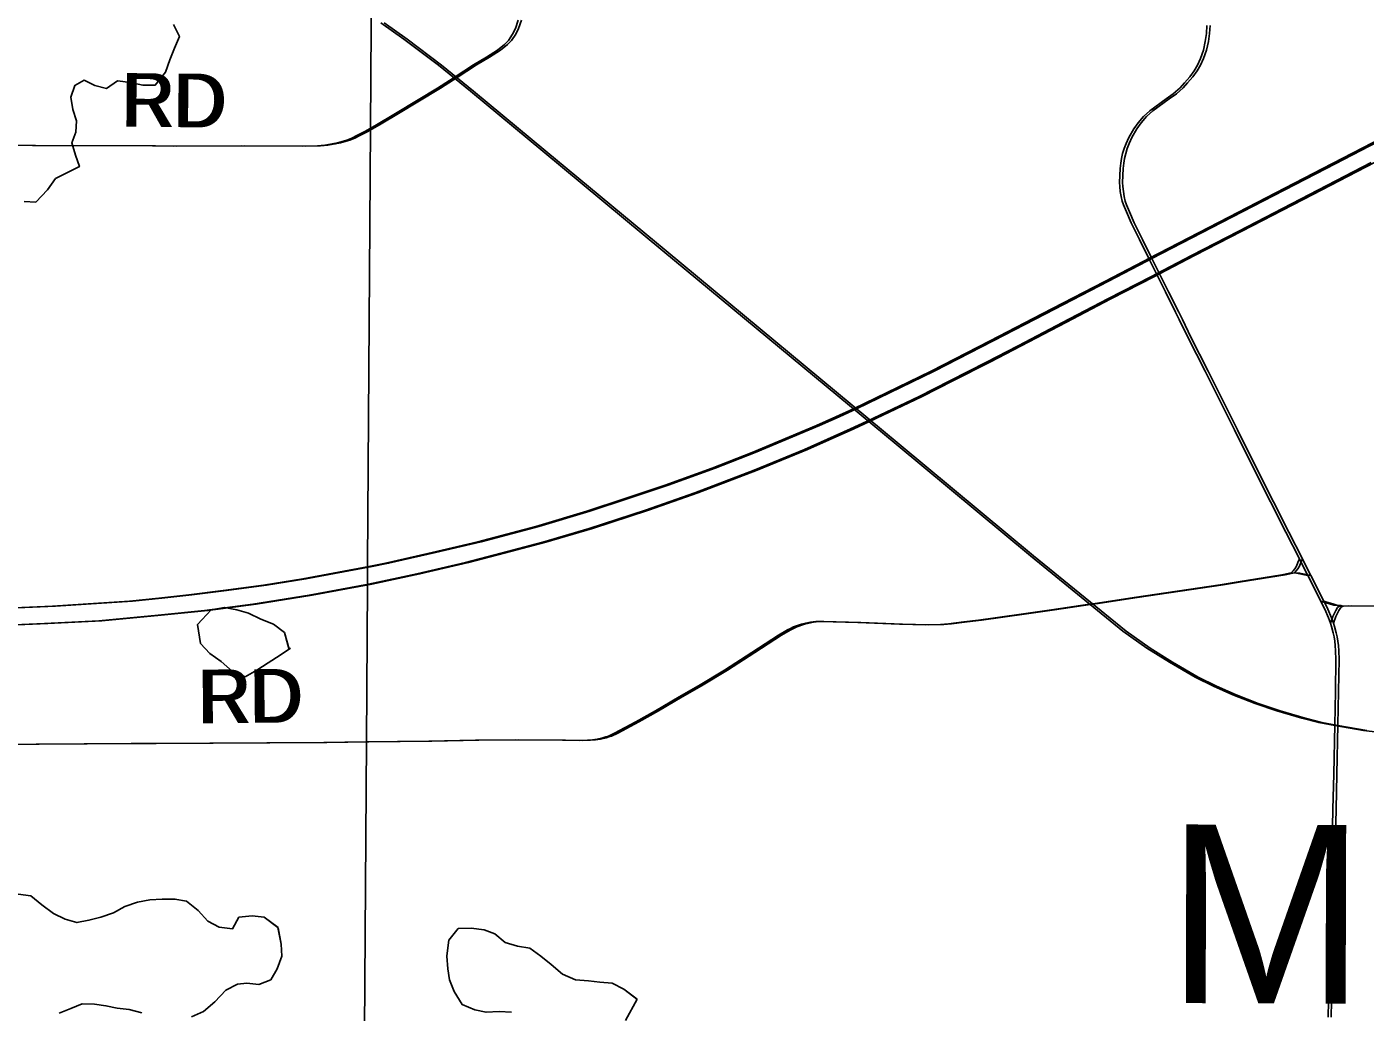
# Model space of a CAD drawing. Extents: x 0 to 34, y 0 to 22.
# Drawn here: x 20.131 to 21.55, y 3.831 to 4.875 of the extents above; entities that cross this region are included whole.
import ezdxf

# ---------------------------------------------------------------- set-up
doc = ezdxf.new("R2010")
doc.units = 0
for name, color, linetype in [('GM_X_County_Road', 7, 'Continuous'), ('GM_X_County_Road_Text', 7, 'Continuous'), ('GM_X_County_Text', 7, 'Continuous'), ('GM_X_Interstate_Route', 7, 'Continuous'), ('GM_X_Minor_Lake', 7, 'Continuous'), ('GM_X_Minor_River', 7, 'Continuous'), ('GM_X_Rail_Line', 7, 'Continuous'), ('GM_X_Township_Road', 7, 'Continuous'), ('GM_X_Township_Road_Text', 7, 'Continuous')]:
    doc.layers.add(name, color=color, linetype=linetype)

msp = doc.modelspace()

# ---------------------------------------------------------------- linework, layer by layer
at = {"layer": 'GM_X_County_Road'}
for points in [[(21.3531, 4.5649), (21.3492, 4.5729), (21.3384, 4.5944), (21.3289, 4.6134), (21.3208, 4.6296), (21.3108, 4.6497), (21.3022, 4.6677), (21.297, 4.6791), (21.294, 4.6867), (21.2927, 4.6905), (21.2915, 4.6954), (21.2906, 4.7009), (21.2901, 4.7059), (21.2898, 4.7104), (21.2903, 4.7252), (21.2911, 4.7308), (21.2919, 4.7359), (21.2931, 4.741), (21.2947, 4.7464), (21.2967, 4.7516), (21.2997, 4.7581), (21.3049, 4.7671), (21.3095, 4.7735), (21.3151, 4.7802), (21.3218, 4.7864), (21.3392, 4.7991), (21.3467, 4.8043), (21.3539, 4.8107), (21.3587, 4.8158), (21.3642, 4.8224), (21.3688, 4.8288), (21.3724, 4.8348), (21.3756, 4.8416), (21.3787, 4.8506), (21.3807, 4.8598), (21.382, 4.8684), (21.3825, 4.8767)], [(21.3564, 4.5649), (21.3525, 4.5729), (21.3417, 4.5944), (21.3322, 4.6134), (21.3241, 4.6296), (21.314, 4.6497), (21.3054, 4.6677), (21.3002, 4.6791), (21.2972, 4.6867), (21.2959, 4.6905), (21.2948, 4.6954), (21.2939, 4.7009), (21.2933, 4.7059), (21.2931, 4.7104), (21.2936, 4.7252), (21.2943, 4.7308), (21.2952, 4.7359), (21.2963, 4.741), (21.298, 4.7464), (21.3, 4.7516), (21.3029, 4.7581), (21.3082, 4.7671), (21.3128, 4.7735), (21.3183, 4.7802), (21.3251, 4.7864), (21.3424, 4.7991), (21.35, 4.8043), (21.3572, 4.8107), (21.362, 4.8158), (21.3675, 4.8224), (21.372, 4.8288), (21.3757, 4.8348), (21.3789, 4.8416), (21.3819, 4.8506), (21.384, 4.8598), (21.3853, 4.8684), (21.3858, 4.8767)], [(21.5108, 3.8253), (21.5121, 3.8765), (21.5138, 3.9451), (21.5148, 3.9889), (21.516, 4.0458), (21.517, 4.0829), (21.518, 4.1352), (21.5187, 4.1708), (21.5192, 4.2045), (21.5189, 4.2137), (21.5185, 4.2196), (21.5179, 4.224), (21.5173, 4.2288), (21.5163, 4.2329), (21.5145, 4.2396), (21.5133, 4.2433), (21.5114, 4.2488), (21.5074, 4.258), (21.5037, 4.2655), (21.5033, 4.2663), (21.4893, 4.2936), (21.4822, 4.3076), (21.4804, 4.3114), (21.466, 4.3395), (21.4498, 4.3716), (21.4333, 4.4045), (21.4116, 4.448), (21.3968, 4.4777), (21.3804, 4.5102), (21.3622, 4.5465), (21.3531, 4.5649)], [(21.5141, 3.8253), (21.5153, 3.8765), (21.5171, 3.9451), (21.518, 3.9889), (21.5193, 4.0458), (21.5202, 4.0829), (21.5212, 4.1352), (21.522, 4.1708), (21.5225, 4.2045), (21.5222, 4.2137), (21.5218, 4.2196), (21.5212, 4.224), (21.5206, 4.2288), (21.5196, 4.2329), (21.5178, 4.2396), (21.5165, 4.2433), (21.5146, 4.2488), (21.5107, 4.258), (21.507, 4.2655), (21.5065, 4.2663), (21.4925, 4.2936), (21.4855, 4.3076), (21.4836, 4.3114), (21.4693, 4.3395), (21.453, 4.3716), (21.4365, 4.4045), (21.4149, 4.448), (21.4001, 4.4777), (21.3837, 4.5102), (21.3655, 4.5465), (21.3564, 4.5649)], [(21.4719, 4.2965), (21.4737, 4.2986), (21.4757, 4.3009), (21.4773, 4.3035), (21.4788, 4.3074), (21.4804, 4.3114)], [(21.4752, 4.2965), (21.477, 4.2986), (21.4789, 4.3009), (21.4806, 4.3035), (21.4821, 4.3074), (21.4836, 4.3114)], [(20.4909, 4.1175), (20.5575, 4.1181), (20.6072, 4.119), (20.6491, 4.1194), (20.6992, 4.119), (20.7171, 4.1188), (20.7257, 4.1191), (20.7311, 4.1194), (20.7362, 4.1201), (20.7421, 4.1216), (20.7452, 4.1225), (20.748, 4.1235), (20.7545, 4.1264), (20.7771, 4.1385), (20.7979, 4.1503), (20.823, 4.1649), (20.8434, 4.1766), (20.871, 4.1932), (20.8999, 4.212), (20.9284, 4.2304), (20.9379, 4.236), (20.941, 4.2375), (20.9443, 4.2391), (20.9527, 4.242), (20.9571, 4.2433), (20.9622, 4.2443), (20.9678, 4.2449), (20.973, 4.245), (21.0124, 4.2438), (21.0564, 4.2422), (21.0843, 4.2415), (21.1001, 4.2418), (21.1084, 4.2424), (21.1249, 4.2444), (21.1402, 4.2464), (21.1603, 4.2493), (21.1903, 4.2535), (21.2176, 4.2574), (21.258, 4.2632), (21.2639, 4.264), (21.3052, 4.2704), (21.3963, 4.2838), (21.4154, 4.2868), (21.4619, 4.2945), (21.4703, 4.2963), (21.4719, 4.2965), (21.4732, 4.2966), (21.4773, 4.2962), (21.4893, 4.2936)], [(20.4941, 4.1175), (20.5608, 4.1181), (20.6105, 4.119), (20.6524, 4.1194), (20.7025, 4.119), (20.7204, 4.1188), (20.729, 4.1191), (20.7343, 4.1194), (20.7395, 4.1201), (20.7454, 4.1216), (20.7485, 4.1225), (20.7513, 4.1235), (20.7578, 4.1264), (20.7803, 4.1385), (20.8011, 4.1503), (20.8263, 4.1649), (20.8467, 4.1766), (20.8743, 4.1932), (20.9031, 4.212), (20.9316, 4.2304), (20.9412, 4.236), (20.9442, 4.2375), (20.9476, 4.2391), (20.9559, 4.242), (20.9604, 4.2433), (20.9655, 4.2443), (20.9711, 4.2449), (20.9762, 4.245), (21.0157, 4.2438), (21.0597, 4.2422), (21.0876, 4.2415), (21.1034, 4.2418), (21.1117, 4.2424), (21.1282, 4.2444), (21.1435, 4.2464), (21.1635, 4.2493), (21.1935, 4.2535), (21.2209, 4.2574), (21.2612, 4.2632), (21.2672, 4.264), (21.3084, 4.2704), (21.3996, 4.2838), (21.4186, 4.2868), (21.4652, 4.2945), (21.4736, 4.2963), (21.4752, 4.2965), (21.4765, 4.2966), (21.4806, 4.2962), (21.4925, 4.2936)], [(19.5063, 4.1132), (19.5364, 4.1134), (19.6228, 4.1141), (19.7873, 4.1144), (19.8321, 4.1129), (19.9086, 4.113), (19.9943, 4.1139), (20.1413, 4.1149), (20.1921, 4.1152), (20.2422, 4.1155), (20.2651, 4.1157), (20.4463, 4.1168), (20.4909, 4.1175)], [(19.59, 4.1138), (19.626, 4.1141), (19.7905, 4.1144), (19.8353, 4.1129), (19.9119, 4.113), (19.9976, 4.1139), (20.1446, 4.1149), (20.1953, 4.1152), (20.2455, 4.1155), (20.2684, 4.1157), (20.4496, 4.1168), (20.4941, 4.1175)]]:
    msp.add_lwpolyline(points, dxfattribs=at)
at = {"layer": 'GM_X_Interstate_Route'}
for points in [[(20.4941, 4.3032), (20.5117, 4.3067), (20.5612, 4.318), (20.6097, 4.3292), (20.6711, 4.3457), (20.7251, 4.362), (20.7657, 4.3752), (20.8082, 4.3893), (20.8578, 4.4076), (20.9002, 4.4239), (20.9684, 4.4526), (20.9891, 4.4617), (21.0076, 4.4702), (21.0902, 4.5103), (21.1528, 4.5424), (21.2079, 4.5711), (21.2741, 4.6053), (21.3156, 4.6269), (21.3208, 4.6296), (21.4056, 4.6735), (21.5054, 4.7251), (21.579, 4.7633)], [(20.4974, 4.3032), (20.515, 4.3067), (20.5645, 4.318), (20.613, 4.3292), (20.6743, 4.3457), (20.7283, 4.362), (20.769, 4.3752), (20.8114, 4.3893), (20.8611, 4.4076), (20.9035, 4.4239), (20.9717, 4.4526), (20.9924, 4.4617), (21.0109, 4.4702), (21.0934, 4.5103), (21.156, 4.5424), (21.2112, 4.5711), (21.2774, 4.6053), (21.3188, 4.6269), (21.3241, 4.6296), (21.4088, 4.6735), (21.5087, 4.7251), (21.5823, 4.7633)], [(20.4938, 4.2846), (20.5449, 4.2954), (20.5964, 4.3073), (20.6341, 4.3172), (20.6783, 4.329), (20.7277, 4.3436), (20.7872, 4.363), (20.8394, 4.3814), (20.9025, 4.4053), (20.9559, 4.4273), (21.0047, 4.449), (21.0215, 4.4571), (21.0774, 4.4834), (21.1099, 4.4999), (21.1489, 4.52), (21.1822, 4.5373), (21.2294, 4.5619), (21.2775, 4.5868), (21.3237, 4.6107), (21.3289, 4.6134), (21.3661, 4.6328), (21.4163, 4.6588), (21.4913, 4.6974), (21.5566, 4.7315)], [(20.4971, 4.2846), (20.5482, 4.2954), (20.5997, 4.3073), (20.6373, 4.3172), (20.6815, 4.329), (20.731, 4.3436), (20.7905, 4.363), (20.8427, 4.3814), (20.9058, 4.4053), (20.9591, 4.4273), (21.008, 4.449), (21.0247, 4.4571), (21.0807, 4.4834), (21.1132, 4.4999), (21.1522, 4.52), (21.1854, 4.5373), (21.2327, 4.5619), (21.2807, 4.5868), (21.327, 4.6107), (21.3322, 4.6134), (21.3694, 4.6328), (21.4196, 4.6588), (21.4946, 4.6974), (21.5599, 4.7315)], [(19.59, 4.2362), (19.6667, 4.2393), (19.6986, 4.2412), (19.7379, 4.2429), (19.8221, 4.2465), (19.8728, 4.2486), (19.8893, 4.2492), (19.9321, 4.251), (19.9946, 4.2536), (20.0801, 4.2576), (20.1619, 4.2613), (20.1942, 4.2634), (20.2436, 4.2666), (20.2747, 4.2696), (20.3062, 4.273), (20.343, 4.2779), (20.3855, 4.2835), (20.4272, 4.29), (20.4974, 4.3032)], [(20.0769, 4.2576), (20.1586, 4.2613), (20.191, 4.2634), (20.2403, 4.2666), (20.2715, 4.2696), (20.303, 4.273), (20.3397, 4.2779), (20.3822, 4.2835), (20.4239, 4.29), (20.4941, 4.3032)], [(19.59, 4.2182), (19.6372, 4.2203), (19.8009, 4.2272), (19.9598, 4.2343), (20.1536, 4.2428), (20.2108, 4.2456), (20.2739, 4.2515), (20.3232, 4.2565), (20.3744, 4.2634), (20.4338, 4.2727), (20.4971, 4.2846)], [(19.9565, 4.2343), (20.1503, 4.2428), (20.2076, 4.2456), (20.2707, 4.2515), (20.3199, 4.2565), (20.3711, 4.2634), (20.4306, 4.2727), (20.4938, 4.2846)]]:
    msp.add_lwpolyline(points, dxfattribs=at)
at = {"layer": 'GM_X_Minor_Lake'}
for points in [[(20.4094, 4.2154), (20.4047, 4.2332), (20.3928, 4.2422), (20.3795, 4.2474), (20.3665, 4.2536), (20.354, 4.2573), (20.341, 4.2598), (20.327, 4.2573), (20.3125, 4.2417)], [(20.4096, 4.2149), (20.4047, 4.2332), (20.3928, 4.2422), (20.3795, 4.2474), (20.3665, 4.2536), (20.354, 4.2573), (20.341, 4.2598), (20.327, 4.2573), (20.3125, 4.2417)], [(20.3125, 4.2417), (20.3157, 4.2215), (20.3253, 4.2109), (20.3376, 4.2024), (20.3495, 4.1919), (20.3628, 4.1863), (20.3752, 4.1933), (20.3873, 4.2011), (20.4001, 4.2092), (20.4094, 4.2154)], [(20.3125, 4.2417), (20.3157, 4.2215), (20.3253, 4.2109), (20.3376, 4.2024), (20.3495, 4.1919), (20.3628, 4.1863), (20.3752, 4.1933), (20.3873, 4.2011), (20.4001, 4.2092), (20.4111, 4.2165)], [(20.3976, 3.9206), (20.3831, 3.9313), (20.3702, 3.933), (20.3562, 3.9313), (20.3495, 3.9191), (20.3355, 3.9208), (20.3232, 3.9271), (20.3132, 3.9384), (20.3006, 3.9485), (20.2884, 3.9506), (20.2748, 3.9504), (20.2619, 3.9499), (20.2487, 3.9474), (20.2355, 3.9427), (20.2234, 3.9361), (20.2098, 3.9313), (20.1973, 3.9281), (20.1845, 3.9257), (20.1719, 3.9293), (20.1597, 3.9352), (20.1475, 3.9446), (20.1356, 3.9539), (20.1223, 3.9557)], [(20.3977, 3.9206), (20.3831, 3.9313), (20.3702, 3.933), (20.3562, 3.9313), (20.3495, 3.9191), (20.3355, 3.9208), (20.3232, 3.9271), (20.3132, 3.9384), (20.3006, 3.9485), (20.2884, 3.9506), (20.2748, 3.9504), (20.2619, 3.9499), (20.2487, 3.9474), (20.2355, 3.9427), (20.2234, 3.9361), (20.2098, 3.9313), (20.1973, 3.9281), (20.1845, 3.9257), (20.1719, 3.9293), (20.1597, 3.9352), (20.1475, 3.9446), (20.1356, 3.9539), (20.1223, 3.9557)], [(20.306, 3.8258), (20.3188, 3.8313), (20.3308, 3.8417), (20.3424, 3.854), (20.3548, 3.8606), (20.3647, 3.8615), (20.3772, 3.8602), (20.39, 3.8649), (20.3967, 3.8768), (20.4018, 3.8901), (20.4009, 3.903), (20.3976, 3.9206)], [(20.306, 3.8258), (20.3188, 3.8313), (20.3308, 3.8417), (20.3424, 3.854), (20.3548, 3.8606), (20.3647, 3.8615), (20.3772, 3.8602), (20.39, 3.8649), (20.3967, 3.8768), (20.4018, 3.8901), (20.4009, 3.903), (20.3977, 3.9202)], [(20.7785, 3.8445), (20.7644, 3.8553), (20.7518, 3.8616), (20.7389, 3.8626), (20.7267, 3.8639), (20.7131, 3.8649), (20.6993, 3.8712), (20.6871, 3.8813), (20.6764, 3.8902), (20.6645, 3.8985), (20.6516, 3.9006), (20.6386, 3.9046), (20.6275, 3.9139), (20.6161, 3.918), (20.6024, 3.9197), (20.5888, 3.9195), (20.5787, 3.9072)], [(20.7782, 3.8447), (20.7644, 3.8553), (20.7518, 3.8616), (20.7389, 3.8626), (20.7267, 3.8639), (20.7131, 3.8649), (20.6993, 3.8712), (20.6871, 3.8813), (20.6764, 3.8902), (20.6645, 3.8985), (20.6516, 3.9006), (20.6386, 3.9046), (20.6275, 3.9139), (20.6161, 3.918), (20.6024, 3.9197), (20.5888, 3.9195), (20.5788, 3.9072)], [(20.5788, 3.9074), (20.5766, 3.8901), (20.5779, 3.8768), (20.5796, 3.8651), (20.5843, 3.8526), (20.5928, 3.839), (20.6062, 3.8331), (20.6183, 3.8306), (20.632, 3.8315), (20.6453, 3.8306)], [(20.5787, 3.9072), (20.5766, 3.8901), (20.5779, 3.8768), (20.5796, 3.8651), (20.5843, 3.8526), (20.5928, 3.839), (20.6062, 3.8331), (20.6183, 3.8306), (20.632, 3.8315), (20.6453, 3.8306)], [(20.1656, 3.8297), (20.1781, 3.8348), (20.1901, 3.8395), (20.203, 3.8393), (20.2152, 3.8376), (20.2273, 3.8351), (20.2399, 3.8337), (20.2532, 3.8301)], [(20.1656, 3.8297), (20.1781, 3.8348), (20.1901, 3.8395), (20.203, 3.8393), (20.2152, 3.8376), (20.2273, 3.8351), (20.2399, 3.8337), (20.2532, 3.8301)], [(20.7659, 3.8219), (20.7785, 3.8445)], [(20.7659, 3.8219), (20.7786, 3.8445)]]:
    msp.add_lwpolyline(points, dxfattribs=at)
at = {"layer": 'GM_X_Minor_River'}
msp.add_lwpolyline([(20.1287, 4.6903), (20.1409, 4.6893), (20.1533, 4.7024), (20.1619, 4.7144), (20.1738, 4.7206), (20.1872, 4.7272), (20.1832, 4.7391), (20.1793, 4.7525), (20.1833, 4.7638), (20.1842, 4.7755), (20.1803, 4.7878), (20.1782, 4.8007), (20.1822, 4.8132), (20.1922, 4.8187), (20.2035, 4.8132), (20.216, 4.8099), (20.2276, 4.8181), (20.2413, 4.8163), (20.2545, 4.8134), (20.2675, 4.8136), (20.2784, 4.8274), (20.2831, 4.8403), (20.2879, 4.8527), (20.2931, 4.8652), (20.2868, 4.8778)], dxfattribs=at)
at = {"layer": 'GM_X_Rail_Line'}
for points in [[(20.4887, 3.7091), (20.4914, 4.1177), (20.4925, 4.2835), (20.4927, 4.3065), (20.4958, 4.7683), (20.5054, 6.217), (20.5134, 7.0511), (20.5134, 7.0566), (20.5135, 7.0632), (20.5156, 7.2882), (20.5226, 8.0269), (20.5233, 8.0956), (20.5285, 8.6505), (20.5292, 8.7328), (20.3472, 8.7326), (20.1506, 8.7322), (19.9266, 8.7325), (19.6659, 8.7321), (19.2746, 8.7302), (19.0111, 8.7263), (18.1069, 8.7167), (17.9656, 8.7159), (17.2709, 8.7114)], [(20.5068, 4.8797), (20.5312, 4.8622), (20.5678, 4.8346), (20.6016, 4.8071), (20.6784, 4.7435), (20.8058, 4.638), (21.053, 4.4328), (21.1954, 4.3144), (21.2934, 4.2346), (21.3189, 4.2166), (21.3428, 4.2017), (21.37, 4.186), (21.3895, 4.1764), (21.41, 4.1672), (21.4335, 4.1579), (21.4567, 4.1501), (21.4832, 4.1424), (21.5009, 4.1378), (21.5179, 4.1345), (21.5485, 4.1294), (21.5823, 4.1255)], [(20.5101, 4.8797), (20.5345, 4.8622), (20.5711, 4.8346), (20.6049, 4.8071), (20.6817, 4.7435), (20.8091, 4.638), (21.0562, 4.4328), (21.1986, 4.3144), (21.2967, 4.2346), (21.3221, 4.2166), (21.346, 4.2017), (21.3733, 4.186), (21.3927, 4.1764), (21.4133, 4.1672), (21.4368, 4.1579), (21.46, 4.1501), (21.4865, 4.1424), (21.5042, 4.1378), (21.5212, 4.1345), (21.5518, 4.1294)]]:
    msp.add_lwpolyline(points, dxfattribs=at)
at = {"layer": 'GM_X_Township_Road'}
for p, q in [((20.4996, 4.7699), (20.5021, 4.7714)), ((20.5029, 4.7699), (20.5054, 4.7714))]:
    msp.add_line(p, q, dxfattribs=at)
for points in [[(20.5021, 4.7714), (20.5222, 4.7833), (20.5668, 4.8104), (20.5844, 4.8216), (20.6048, 4.8349), (20.6186, 4.8431), (20.6304, 4.8506), (20.6379, 4.8566), (20.642, 4.861), (20.6464, 4.8676), (20.6494, 4.8737), (20.6524, 4.8824)], [(20.5054, 4.7714), (20.5255, 4.7833), (20.57, 4.8104), (20.5876, 4.8216), (20.6081, 4.8349), (20.6219, 4.8431), (20.6337, 4.8506), (20.6411, 4.8566), (20.6452, 4.861), (20.6497, 4.8676), (20.6526, 4.8737), (20.6557, 4.8824)], [(20.08, 4.7499), (20.1374, 4.7494), (20.2648, 4.7491), (20.2872, 4.7489), (20.359, 4.7491), (20.4235, 4.7489), (20.4394, 4.7492), (20.4472, 4.75), (20.4552, 4.7512), (20.4607, 4.7523), (20.4657, 4.7536), (20.4705, 4.7552), (20.4758, 4.7573), (20.4814, 4.76), (20.4896, 4.7643), (20.4996, 4.7699)], [(20.0832, 4.7499), (20.1407, 4.7494), (20.268, 4.7491), (20.2905, 4.7489), (20.3623, 4.7491), (20.4268, 4.7489), (20.4426, 4.7492), (20.4504, 4.75), (20.4584, 4.7512), (20.464, 4.7523), (20.469, 4.7536), (20.4738, 4.7552), (20.479, 4.7573), (20.4846, 4.76), (20.4928, 4.7643), (20.5029, 4.7699)], [(21.5033, 4.2663), (21.5064, 4.2654), (21.5125, 4.2636), (21.5169, 4.2623), (21.5212, 4.2617), (21.5237, 4.2613)], [(21.5065, 4.2663), (21.5096, 4.2654), (21.5158, 4.2636), (21.5202, 4.2623), (21.5245, 4.2617), (21.5269, 4.2613)], [(21.5133, 4.2433), (21.5158, 4.2503), (21.519, 4.2567), (21.521, 4.2596), (21.5224, 4.2607), (21.5237, 4.2613), (21.5327, 4.2615), (21.6028, 4.2611)], [(21.5165, 4.2433), (21.5191, 4.2503), (21.5223, 4.2567), (21.5243, 4.2596), (21.5257, 4.2607), (21.5269, 4.2613), (21.536, 4.2615), (21.606, 4.2611)]]:
    msp.add_lwpolyline(points, dxfattribs=at)

# ---------------------------------------------------------------- texts
at = {"layer": 'GM_X_County_Road_Text'}
for p in [(20.3121, 4.137), (20.3154, 4.137)]:
    msp.add_text('RD', height=0.05682, rotation=0.4936, dxfattribs=at).set_placement(p)
at = {"layer": 'GM_X_County_Text'}
msp.add_text('MEDINA COUNTY', height=0.189394, rotation=359.8288, dxfattribs=at).set_placement((21.3393, 3.8404))
at = {"layer": 'GM_X_Township_Road_Text'}
for p in [(20.2308, 4.7695), (20.2341, 4.7695)]:
    msp.add_text('RD', height=0.05682, rotation=359.5064, dxfattribs=at).set_placement(p)

doc.saveas('drawing.dxf')
